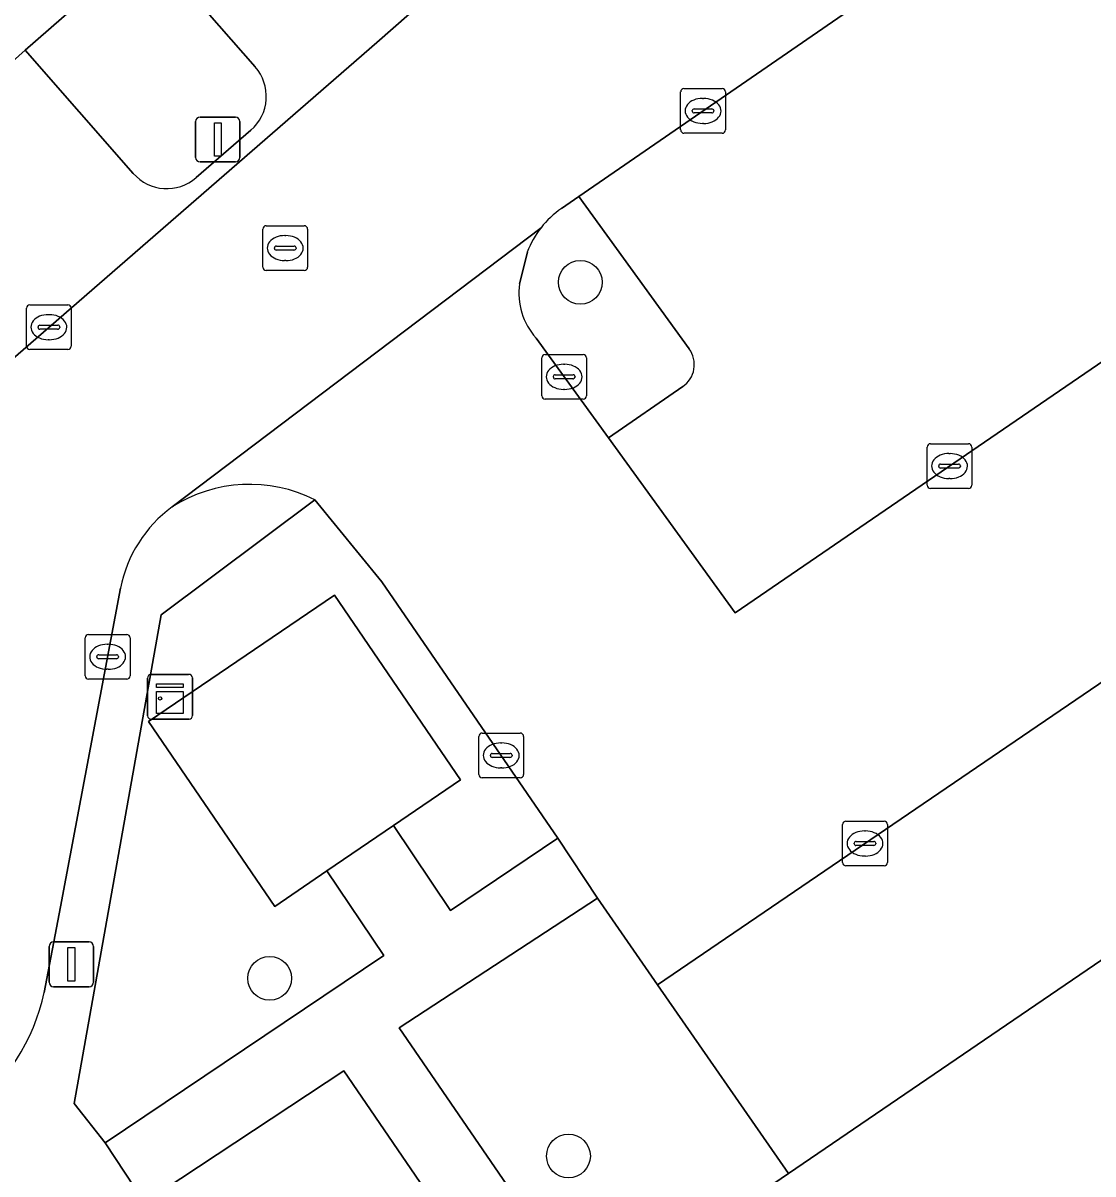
# Model space of a CAD drawing. Extents: x 157445 to 158888, y 383061 to 384688.
# Drawn here: x 158377.42 to 158401.32, y 383803.17 to 383828.89 of the extents above; entities that cross this region are included whole.
import ezdxf

# ---------------------------------------------------------------- set-up
doc = ezdxf.new("R2010")
doc.units = 0
for name, color, linetype in [('IMGEO_Boom', 7, 'Continuous'), ('IMGEO_Erf', 7, 'Continuous'), ('IMGEO_Groenvoorziening', 7, 'Continuous'), ('IMGEO_Kast', 7, 'Continuous'), ('IMGEO_Kolk', 7, 'Continuous'), ('IMGEO_Lichtmast', 7, 'Continuous'), ('IMGEO_Pand', 7, 'Continuous'), ('IMGEO_Parkeervlak_open', 7, 'Continuous'), ('IMGEO_Rijbaan_lokaal_open', 7, 'Continuous'), ('IMGEO_Rioolput', 7, 'Continuous'), ('IMGEO_Verkeerseiland_open', 7, 'Continuous'), ('IMGEO_Voetpad_open', 7, 'Continuous')]:
    doc.layers.add(name, color=color, linetype=linetype)

msp = doc.modelspace()

# ---------------------------------------------------------------- linework, layer by layer
at = {"layer": 'IMGEO_Boom'}
for centre in [(158389.867, 383823.097), (158382.926, 383807.546), (158389.603, 383803.575)]:
    msp.add_circle(centre, 0.489, dxfattribs=at)
at = {"layer": 'IMGEO_Erf'}
msp.add_lwpolyline([(158380.287, 383802.164), (158381.936, 383799.746), (158379.364, 383797.992), (158381.461, 383794.917), (158383.558, 383791.843), (158386.135, 383793.6), (158387.755, 383791.225), (158385.27, 383789.529), (158388.97, 383784.103), (158394.682, 383787.998), (158392.834, 383790.659), (158394.092, 383791.569), (158384.582, 383805.48), (158380.13, 383802.54)], close=True, dxfattribs=at)
at = {"layer": 'IMGEO_Groenvoorziening'}
for points in [[(158380.503, 383815.667), (158378.559, 383804.75), (158379.253, 383803.867), (158385.475, 383808.056), (158384.205, 383809.945), (158383.04, 383809.151), (158380.224, 383813.28), (158384.373, 383816.109), (158387.189, 383811.98), (158385.692, 383810.959), (158386.968, 383809.061), (158389.364, 383810.674), (158385.436, 383816.407), (158383.939, 383818.235)], [(158391.594, 383807.401), (158390.25, 383809.337), (158385.819, 383806.437), (158392.4, 383796.843), (158394.646, 383798.374), (158392.367, 383801.716), (158394.521, 383803.185)]]:
    msp.add_lwpolyline(points, close=True, dxfattribs=at)
at = {"layer": 'IMGEO_Kast'}
for p, q in [((158380.201, 383813.41), (158380.201, 383814.251)), ((158380.201, 383814.251), (158380.201, 383813.41)), ((158380.276, 383814.335), (158381.117, 383814.335)), ((158381.117, 383814.335), (158380.276, 383814.335)), ((158381.201, 383814.26), (158381.201, 383813.419)), ((158381.201, 383813.419), (158381.201, 383814.26)), ((158381.126, 383813.335), (158380.285, 383813.335)), ((158380.285, 383813.335), (158381.126, 383813.335))]:
    msp.add_line(p, q, dxfattribs=at)
for points in [[(158380.396, 383814.125), (158380.996, 383814.125), (158380.996, 383814.04), (158380.396, 383814.04), (158380.396, 383814.125)], [(158380.396, 383813.95), (158380.996, 383813.95), (158380.996, 383813.461), (158380.396, 383813.461), (158380.396, 383813.95)]]:
    msp.add_lwpolyline(points, dxfattribs=at)
msp.add_circle((158380.48, 383813.799), 0.0377, dxfattribs=at)
for centre, start, end in [((158380.279, 383814.257), 92.4484, 184.2845), ((158380.279, 383814.257), 92.4484, 184.2845), ((158381.123, 383814.257), 2.4484, 94.2845), ((158381.123, 383814.257), 2.4484, 94.2845), ((158380.279, 383813.413), 182.4484, 274.2845), ((158380.279, 383813.413), 182.4484, 274.2845), ((158381.123, 383813.413), 272.4484, 4.2845), ((158381.123, 383813.413), 272.4484, 4.2845)]:
    msp.add_arc(centre, 0.0779, start, end, dxfattribs=at)
at = {"layer": 'IMGEO_Kolk'}
for p, q in [((158392.109, 383826.499), (158392.109, 383827.351)), ((158392.184, 383827.425), (158393.036, 383827.425)), ((158393.11, 383827.351), (158393.11, 383826.499)), ((158392.597, 383827.205), (158392.622, 383827.205)), ((158392.368, 383826.919), (158392.368, 383826.931)), ((158392.806, 383826.882), (158392.408, 383826.882)), ((158392.411, 383826.968), (158392.809, 383826.968)), ((158392.852, 383826.931), (158392.852, 383826.919)), ((158392.62, 383826.645), (158392.595, 383826.645)), ((158393.036, 383826.425), (158392.184, 383826.425)), ((158377.494, 383821.667), (158377.494, 383822.519)), ((158377.569, 383822.593), (158378.421, 383822.593)), ((158378.495, 383822.519), (158378.495, 383821.667)), ((158377.796, 383822.136), (158378.194, 383822.136)), ((158377.982, 383822.373), (158378.007, 383822.373)), ((158377.753, 383822.087), (158377.753, 383822.099)), ((158378.191, 383822.05), (158377.793, 383822.05)), ((158378.237, 383822.099), (158378.237, 383822.087)), ((158378.005, 383821.813), (158377.98, 383821.813)), ((158378.421, 383821.593), (158377.569, 383821.593)), ((158389.006, 383820.558), (158389.006, 383821.41)), ((158389.081, 383821.484), (158389.933, 383821.484)), ((158390.007, 383821.41), (158390.007, 383820.558)), ((158389.494, 383821.264), (158389.519, 383821.264)), ((158389.265, 383820.978), (158389.265, 383820.99)), ((158389.703, 383820.941), (158389.305, 383820.941)), ((158389.308, 383821.027), (158389.706, 383821.027)), ((158389.749, 383820.99), (158389.749, 383820.978)), ((158389.517, 383820.704), (158389.492, 383820.704)), ((158389.933, 383820.484), (158389.081, 383820.484)), ((158397.615, 383818.564), (158397.615, 383819.416)), ((158397.69, 383819.49), (158398.542, 383819.49)), ((158398.616, 383819.416), (158398.616, 383818.564)), ((158397.917, 383819.033), (158398.315, 383819.033)), ((158398.103, 383819.27), (158398.128, 383819.27)), ((158397.874, 383818.984), (158397.874, 383818.996)), ((158398.312, 383818.947), (158397.914, 383818.947)), ((158398.358, 383818.996), (158398.358, 383818.984)), ((158398.126, 383818.71), (158398.101, 383818.71)), ((158398.542, 383818.49), (158397.69, 383818.49)), ((158378.882, 383815.229), (158379.734, 383815.229)), ((158378.807, 383814.303), (158378.807, 383815.155)), ((158379.295, 383815.009), (158379.32, 383815.009)), ((158379.808, 383815.155), (158379.808, 383814.303)), ((158379.066, 383814.723), (158379.066, 383814.735)), ((158379.504, 383814.686), (158379.106, 383814.686)), ((158379.109, 383814.772), (158379.507, 383814.772)), ((158379.55, 383814.735), (158379.55, 383814.723)), ((158379.318, 383814.449), (158379.293, 383814.449)), ((158379.734, 383814.229), (158378.882, 383814.229)), ((158387.6, 383812.099), (158387.6, 383812.951)), ((158387.675, 383813.025), (158388.527, 383813.025)), ((158388.601, 383812.951), (158388.601, 383812.099)), ((158388.088, 383812.805), (158388.113, 383812.805)), ((158387.859, 383812.519), (158387.859, 383812.531)), ((158388.297, 383812.482), (158387.899, 383812.482)), ((158387.902, 383812.568), (158388.3, 383812.568)), ((158388.343, 383812.531), (158388.343, 383812.519)), ((158388.111, 383812.245), (158388.086, 383812.245)), ((158388.527, 383812.025), (158387.675, 383812.025)), ((158395.727, 383810.132), (158395.727, 383810.984)), ((158395.802, 383811.058), (158396.654, 383811.058)), ((158396.215, 383810.838), (158396.24, 383810.838)), ((158396.728, 383810.984), (158396.728, 383810.132)), ((158395.986, 383810.552), (158395.986, 383810.564)), ((158396.029, 383810.601), (158396.427, 383810.601)), ((158396.47, 383810.564), (158396.47, 383810.552)), ((158396.424, 383810.515), (158396.026, 383810.515)), ((158396.654, 383810.058), (158395.802, 383810.058)), ((158396.238, 383810.278), (158396.213, 383810.278))]:
    msp.add_line(p, q, dxfattribs=at)
for points in [[(158392.109, 383826.499), (158392.109, 383827.351)], [(158392.184, 383827.425), (158393.036, 383827.425)], [(158393.11, 383827.351), (158393.11, 383826.499)], [(158393.036, 383826.425), (158392.184, 383826.425)], [(158377.494, 383821.667), (158377.494, 383822.519)], [(158377.569, 383822.593), (158378.421, 383822.593)], [(158378.495, 383822.519), (158378.495, 383821.667)], [(158378.421, 383821.593), (158377.569, 383821.593)], [(158389.006, 383820.558), (158389.006, 383821.41)], [(158389.081, 383821.484), (158389.933, 383821.484)], [(158390.007, 383821.41), (158390.007, 383820.558)], [(158389.933, 383820.484), (158389.081, 383820.484)], [(158397.615, 383818.564), (158397.615, 383819.416)], [(158397.69, 383819.49), (158398.542, 383819.49)], [(158398.616, 383819.416), (158398.616, 383818.564)], [(158398.542, 383818.49), (158397.69, 383818.49)], [(158378.882, 383815.229), (158379.734, 383815.229)], [(158378.807, 383814.303), (158378.807, 383815.155)], [(158379.808, 383815.155), (158379.808, 383814.303)], [(158379.734, 383814.229), (158378.882, 383814.229)], [(158387.6, 383812.099), (158387.6, 383812.951)], [(158387.675, 383813.025), (158388.527, 383813.025)], [(158388.601, 383812.951), (158388.601, 383812.099)], [(158388.527, 383812.025), (158387.675, 383812.025)], [(158395.727, 383810.132), (158395.727, 383810.984)], [(158395.802, 383811.058), (158396.654, 383811.058)], [(158396.728, 383810.984), (158396.728, 383810.132)], [(158396.654, 383810.058), (158395.802, 383810.058)]]:
    msp.add_lwpolyline(points, dxfattribs=at)
for centre, radius, start, end in [((158392.186, 383827.349), 0.0765, 91.552, 178.448), ((158392.186, 383827.349), 0.0765, 91.552, 178.448), ((158393.034, 383827.349), 0.0765, 1.552, 88.448), ((158393.034, 383827.349), 0.0765, 1.552, 88.448), ((158392.408, 383826.928), 0.0403, 85.8775, 175.7526), ((158392.405, 383826.918), 0.0366, 178.938, 274.7102), ((158392.809, 383826.925), 0.043, 264.8664, 352.4533), ((158392.813, 383826.93), 0.0386, 1.7309, 96.639), ((158392.186, 383826.501), 0.0765, 181.552, 268.448), ((158392.186, 383826.501), 0.0765, 181.552, 268.448), ((158393.034, 383826.501), 0.0765, 271.552, 358.448), ((158393.034, 383826.501), 0.0765, 271.552, 358.448), ((158377.571, 383822.517), 0.0765, 91.552, 178.448), ((158377.571, 383822.517), 0.0765, 91.552, 178.448), ((158378.419, 383822.517), 0.0765, 1.552, 88.448), ((158378.419, 383822.517), 0.0765, 1.552, 88.448), ((158377.793, 383822.096), 0.0403, 85.8775, 175.7526), ((158378.198, 383822.098), 0.0386, 1.7309, 96.639), ((158377.79, 383822.086), 0.0366, 178.938, 274.7102), ((158378.194, 383822.093), 0.043, 264.8664, 352.4533), ((158377.571, 383821.669), 0.0765, 181.552, 268.448), ((158377.571, 383821.669), 0.0765, 181.552, 268.448), ((158378.419, 383821.669), 0.0765, 271.552, 358.448), ((158378.419, 383821.669), 0.0765, 271.552, 358.448), ((158389.083, 383821.408), 0.0765, 91.552, 178.448), ((158389.083, 383821.408), 0.0765, 91.552, 178.448), ((158389.931, 383821.408), 0.0765, 1.552, 88.448), ((158389.931, 383821.408), 0.0765, 1.552, 88.448), ((158389.305, 383820.987), 0.0403, 85.8775, 175.7526), ((158389.302, 383820.977), 0.0366, 178.938, 274.7102), ((158389.706, 383820.984), 0.043, 264.8664, 352.4533), ((158389.71, 383820.989), 0.0386, 1.7309, 96.639), ((158389.083, 383820.56), 0.0765, 181.552, 268.448), ((158389.083, 383820.56), 0.0765, 181.552, 268.448), ((158389.931, 383820.56), 0.0765, 271.552, 358.448), ((158389.931, 383820.56), 0.0765, 271.552, 358.448), ((158397.692, 383819.414), 0.0765, 91.552, 178.448), ((158397.692, 383819.414), 0.0765, 91.552, 178.448), ((158398.54, 383819.414), 0.0765, 1.552, 88.448), ((158398.54, 383819.414), 0.0765, 1.552, 88.448), ((158397.914, 383818.993), 0.0403, 85.8775, 175.7526), ((158398.319, 383818.995), 0.0386, 1.7309, 96.639), ((158397.911, 383818.983), 0.0366, 178.938, 274.7102), ((158398.315, 383818.99), 0.043, 264.8664, 352.4533), ((158397.692, 383818.566), 0.0765, 181.552, 268.448), ((158397.692, 383818.566), 0.0765, 181.552, 268.448), ((158398.54, 383818.566), 0.0765, 271.552, 358.448), ((158398.54, 383818.566), 0.0765, 271.552, 358.448), ((158378.884, 383815.153), 0.0765, 91.552, 178.448), ((158378.884, 383815.153), 0.0765, 91.552, 178.448), ((158379.732, 383815.153), 0.0765, 1.552, 88.448), ((158379.732, 383815.153), 0.0765, 1.552, 88.448), ((158379.106, 383814.732), 0.0403, 85.8775, 175.7526), ((158379.103, 383814.722), 0.0366, 178.938, 274.7102), ((158379.507, 383814.729), 0.043, 264.8664, 352.4533), ((158379.511, 383814.734), 0.0386, 1.7309, 96.639), ((158378.884, 383814.305), 0.0765, 181.552, 268.448), ((158378.884, 383814.305), 0.0765, 181.552, 268.448), ((158379.732, 383814.305), 0.0765, 271.552, 358.448), ((158379.732, 383814.305), 0.0765, 271.552, 358.448), ((158387.677, 383812.949), 0.0765, 91.552, 178.448), ((158387.677, 383812.949), 0.0765, 91.552, 178.448), ((158388.525, 383812.949), 0.0765, 1.552, 88.448), ((158388.525, 383812.949), 0.0765, 1.552, 88.448), ((158387.899, 383812.528), 0.0403, 85.8775, 175.7526), ((158387.896, 383812.518), 0.0366, 178.938, 274.7102), ((158388.3, 383812.525), 0.043, 264.8664, 352.4533), ((158388.304, 383812.53), 0.0386, 1.7309, 96.639), ((158387.677, 383812.101), 0.0765, 181.552, 268.448), ((158387.677, 383812.101), 0.0765, 181.552, 268.448), ((158388.525, 383812.101), 0.0765, 271.552, 358.448), ((158388.525, 383812.101), 0.0765, 271.552, 358.448), ((158395.804, 383810.982), 0.0765, 91.552, 178.448), ((158395.804, 383810.982), 0.0765, 91.552, 178.448), ((158396.652, 383810.982), 0.0765, 1.552, 88.448), ((158396.652, 383810.982), 0.0765, 1.552, 88.448), ((158396.026, 383810.561), 0.0403, 85.8775, 175.7526), ((158396.023, 383810.551), 0.0366, 178.938, 274.7102), ((158396.427, 383810.558), 0.043, 264.8664, 352.4533), ((158396.431, 383810.563), 0.0386, 1.7309, 96.639), ((158395.804, 383810.134), 0.0765, 181.552, 268.448), ((158395.804, 383810.134), 0.0765, 181.552, 268.448), ((158396.652, 383810.134), 0.0765, 271.552, 358.448), ((158396.652, 383810.134), 0.0765, 271.552, 358.448)]:
    msp.add_arc(centre, radius, start, end, dxfattribs=at)
for centre, major_axis, ratio, start_param, end_param in [((158392.596, 383826.925), (-0.387, 0.002), 0.722429, 4.712389, 7.853982), ((158392.621, 383826.925), (-0.39, 0.002), 0.717154, 1.570796, 4.712389), ((158377.981, 383822.093), (-0.387, 0.002), 0.722429, 4.712389, 7.853982), ((158378.006, 383822.093), (-0.39, 0.002), 0.717154, 1.570796, 4.712389), ((158389.493, 383820.984), (-0.387, 0.002), 0.722429, 4.712389, 7.853982), ((158389.518, 383820.984), (-0.39, 0.002), 0.717154, 1.570796, 4.712389), ((158398.102, 383818.99), (-0.387, 0.002), 0.722429, 4.712389, 7.853982), ((158398.127, 383818.99), (-0.39, 0.002), 0.717154, 1.570796, 4.712389), ((158379.294, 383814.729), (-0.387, 0.002), 0.722429, 4.712389, 7.853982), ((158379.319, 383814.729), (-0.39, 0.002), 0.717154, 1.570796, 4.712389), ((158388.087, 383812.525), (-0.387, 0.002), 0.722429, 4.712389, 7.853982), ((158388.112, 383812.525), (-0.39, 0.002), 0.717154, 1.570796, 4.712389), ((158396.214, 383810.558), (-0.387, 0.002), 0.722429, 4.712389, 7.853982), ((158396.239, 383810.558), (-0.39, 0.002), 0.717154, 1.570796, 4.712389)]:
    msp.add_ellipse(centre, major_axis=major_axis, ratio=ratio, start_param=start_param, end_param=end_param, dxfattribs=at)
at = {"layer": 'IMGEO_Lichtmast'}
for p, q in [((158381.373, 383826.786), (158382.163, 383826.786)), ((158382.163, 383826.786), (158381.373, 383826.786)), ((158381.273, 383825.886), (158381.273, 383826.686)), ((158381.273, 383826.686), (158381.273, 383825.886)), ((158382.263, 383826.686), (158382.263, 383825.886)), ((158382.263, 383825.886), (158382.263, 383826.686)), ((158382.163, 383825.786), (158381.373, 383825.786)), ((158381.373, 383825.786), (158382.163, 383825.786)), ((158378.002, 383807.458), (158378.002, 383808.258)), ((158378.002, 383808.258), (158378.002, 383807.458)), ((158378.102, 383808.358), (158378.892, 383808.358)), ((158378.892, 383808.358), (158378.102, 383808.358)), ((158378.992, 383808.258), (158378.992, 383807.458)), ((158378.992, 383807.458), (158378.992, 383808.258)), ((158378.892, 383807.358), (158378.102, 383807.358)), ((158378.102, 383807.358), (158378.892, 383807.358))]:
    msp.add_line(p, q, dxfattribs=at)
for points in [[(158381.693, 383826.661), (158381.843, 383826.661), (158381.843, 383825.911), (158381.693, 383825.911), (158381.693, 383826.661)], [(158378.422, 383808.233), (158378.572, 383808.233), (158378.572, 383807.483), (158378.422, 383807.483), (158378.422, 383808.233)]]:
    msp.add_lwpolyline(points, dxfattribs=at)
for centre, start, end in [((158381.373, 383826.686), 90, 180), ((158381.373, 383826.686), 90, 180), ((158382.163, 383826.686), 0, 90), ((158382.163, 383826.686), 360, 90), ((158381.373, 383825.886), 180, 270), ((158381.373, 383825.886), 180, 270), ((158382.163, 383825.886), 270, 0), ((158382.163, 383825.886), 270, 0), ((158378.102, 383808.258), 90, 180), ((158378.102, 383808.258), 90, 180), ((158378.892, 383808.258), 0, 90), ((158378.892, 383808.258), 360, 90), ((158378.102, 383807.458), 180, 270), ((158378.102, 383807.458), 180, 270), ((158378.892, 383807.458), 270, 0), ((158378.892, 383807.458), 270, 0)]:
    msp.add_arc(centre, 0.1, start, end, dxfattribs=at)
at = {"layer": 'IMGEO_Pand'}
for points in [[(158400.693, 383871.547), (158365.851, 383841.059), (158364.471, 383842.637), (158364.117, 383842.394), (158361.605, 383840.673), (158362.535, 383839.319), (158351.374, 383831.717), (158352.82, 383829.595), (158350.779, 383828.205), (158353.44, 383824.299), (158352.491, 383823.652), (158352.7, 383823.345), (158359.025, 383827.653), (158364.789, 383831.579), (158366.791, 383832.943), (158367.666, 383831.658), (158367.493, 383831.526), (158370.926, 383827.603), (158374.323, 383830.576), (158376.823, 383827.718), (158377.469, 383828.283), (158380.191, 383830.666), (158406.993, 383854.119)], [(158432.403, 383813.919), (158426.503, 383809.895), (158424.569, 383808.576), (158423.611, 383809.981), (158422.868, 383809.474), (158418.382, 383816.052), (158416.2, 383814.564), (158414.615, 383816.888), (158413.36, 383816.032), (158411.257, 383814.598), (158394.521, 383803.185), (158392.367, 383801.716), (158394.646, 383798.374), (158392.4, 383796.843), (158396.24, 383791.213), (158395.529, 383790.729), (158396.532, 383789.259)]]:
    msp.add_lwpolyline(points, dxfattribs=at)
msp.add_lwpolyline([(158384.205, 383809.945), (158385.692, 383810.959), (158387.189, 383811.98), (158384.373, 383816.109), (158380.224, 383813.28), (158383.04, 383809.151)], close=True, dxfattribs=at)
at = {"layer": 'IMGEO_Parkeervlak_open'}
for points in [[(158409.684, 383851.079), (158409.339, 383851.469), (158406.993, 383854.119), (158380.191, 383830.666), (158382.605, 383827.908)], [(158375.083, 383819.564), (158385.321, 383828.453), (158399.238, 383840.672), (158410.888, 383850.85)], [(158392.155, 383820.765), (158390.494, 383819.62), (158393.327, 383815.709), (158409.632, 383826.877), (158404.013, 383834.782), (158389.835, 383825.015), (158392.301, 383821.611)], [(158379.879, 383825.53), (158377.469, 383828.283), (158376.823, 383827.718), (158372.25, 383823.716), (158375.141, 383820.413)], [(158382.508, 383826.494), (158381.287, 383825.434)], [(158411.227, 383819.135), (158413.36, 383816.032), (158414.615, 383816.888), (158415.898, 383817.763), (158412.995, 383821.985), (158391.594, 383807.401), (158394.521, 383803.185), (158411.257, 383814.598), (158409.126, 383817.697)]]:
    msp.add_lwpolyline(points, dxfattribs=at)
for centre, radius, start, end in [((158381.852, 383827.249), 1.001, 310.9869, 41.1644), ((158380.631, 383826.188), 0.999, 221.1823, 311.0167), ((158391.815, 383821.259), 0.6, 304.5546, 35.8625)]:
    msp.add_arc(centre, radius, start, end, dxfattribs=at)
at = {"layer": 'IMGEO_Rijbaan_lokaal_open'}
for points in [[(158411.048, 383850.953), (158410.888, 383850.85), (158399.238, 383840.672), (158385.321, 383828.453), (158375.083, 383819.564), (158373.302, 383809.367)], [(158389.444, 383824.746), (158389.835, 383825.015), (158404.013, 383834.782), (158403.585, 383835.46)], [(158412.995, 383821.985), (158409.632, 383826.877), (158393.327, 383815.709), (158390.494, 383819.62), (158388.879, 383821.85)], [(158380.747, 383818.076), (158388.99, 383824.316)], [(158388.99, 383824.316), (158380.747, 383818.076)], [(158388.509, 383823.062), (158388.684, 383823.771)], [(158383.939, 383818.235), (158385.436, 383816.407), (158389.364, 383810.674), (158390.25, 383809.337), (158391.594, 383807.401), (158412.995, 383821.985)], [(158377.893, 383807.232), (158378.258, 383809.146), (158379.594, 383816.264)]]:
    msp.add_lwpolyline(points, dxfattribs=at)
for centre, radius, start, end in [((158390.649, 383823.019), 2.105, 124.9045, 141.9852), ((158390.605, 383823.051), 2.052, 141.9256, 159.4488), ((158389.987, 383822.851), 1.493, 171.8694, 222.0834), ((158382.483, 383815.352), 3.23, 63.1969, 122.5064), ((158382.506, 383815.684), 2.969, 126.3293, 168.7324), ((158373.433, 383808.198), 4.563, 306.7719, 347.777)]:
    msp.add_arc(centre, radius, start, end, dxfattribs=at)
at = {"layer": 'IMGEO_Rioolput'}
for p, q in [((158382.775, 383823.434), (158382.775, 383824.286)), ((158382.85, 383824.36), (158383.702, 383824.36)), ((158383.776, 383824.286), (158383.776, 383823.434)), ((158383.263, 383824.14), (158383.288, 383824.14)), ((158383.034, 383823.854), (158383.034, 383823.866)), ((158383.472, 383823.817), (158383.074, 383823.817)), ((158383.077, 383823.903), (158383.475, 383823.903)), ((158383.518, 383823.866), (158383.518, 383823.854)), ((158383.286, 383823.58), (158383.261, 383823.58)), ((158383.702, 383823.36), (158382.85, 383823.36))]:
    msp.add_line(p, q, dxfattribs=at)
for points in [[(158382.775, 383823.434), (158382.775, 383824.286)], [(158382.85, 383824.36), (158383.702, 383824.36)], [(158383.776, 383824.286), (158383.776, 383823.434)], [(158383.702, 383823.36), (158382.85, 383823.36)]]:
    msp.add_lwpolyline(points, dxfattribs=at)
for centre, radius, start, end in [((158382.852, 383824.284), 0.0765, 91.552, 178.448), ((158382.852, 383824.284), 0.0765, 91.552, 178.448), ((158383.7, 383824.284), 0.0765, 1.552, 88.448), ((158383.7, 383824.284), 0.0765, 1.552, 88.448), ((158383.074, 383823.863), 0.0403, 85.8775, 175.7526), ((158383.071, 383823.853), 0.0366, 178.938, 274.7102), ((158383.475, 383823.86), 0.043, 264.8664, 352.4533), ((158383.479, 383823.865), 0.0386, 1.7309, 96.639), ((158382.852, 383823.436), 0.0765, 181.552, 268.448), ((158382.852, 383823.436), 0.0765, 181.552, 268.448), ((158383.7, 383823.436), 0.0765, 271.552, 358.448), ((158383.7, 383823.436), 0.0765, 271.552, 358.448)]:
    msp.add_arc(centre, radius, start, end, dxfattribs=at)
for centre, major_axis, ratio, start_param, end_param in [((158383.262, 383823.86), (-0.387, 0.002), 0.722429, 4.712389, 7.853982), ((158383.287, 383823.86), (-0.39, 0.002), 0.717154, 1.570796, 4.712389)]:
    msp.add_ellipse(centre, major_axis=major_axis, ratio=ratio, start_param=start_param, end_param=end_param, dxfattribs=at)
at = {"layer": 'IMGEO_Verkeerseiland_open'}
for points in [[(158382.605, 383827.908), (158380.191, 383830.666), (158377.469, 383828.283), (158379.879, 383825.53)], [(158381.287, 383825.434), (158382.508, 383826.494)], [(158389.835, 383825.015), (158389.444, 383824.746)], [(158392.301, 383821.611), (158389.835, 383825.015)], [(158388.684, 383823.771), (158388.509, 383823.062)], [(158388.879, 383821.85), (158390.494, 383819.62), (158392.155, 383820.765)]]:
    msp.add_lwpolyline(points, dxfattribs=at)
for centre, radius, start, end in [((158381.852, 383827.249), 1.001, 310.9869, 41.1644), ((158380.631, 383826.188), 0.999, 221.1823, 311.0167), ((158390.649, 383823.019), 2.105, 124.9045, 141.9852), ((158390.605, 383823.051), 2.052, 141.9256, 159.4488), ((158389.987, 383822.851), 1.493, 171.8694, 222.0834), ((158391.815, 383821.259), 0.6, 304.5546, 35.8625)]:
    msp.add_arc(centre, radius, start, end, dxfattribs=at)
at = {"layer": 'IMGEO_Voetpad_open'}
for points in [[(158376.165, 383804.543), (158375.251, 383803.912), (158375.762, 383803.163), (158376.103, 383802.662), (158377.366, 383800.809), (158377.663, 383800.374), (158380.287, 383802.164), (158380.13, 383802.54), (158379.253, 383803.867), (158378.559, 383804.75), (158380.503, 383815.667), (158383.939, 383818.235)], [(158379.594, 383816.264), (158378.258, 383809.146), (158377.893, 383807.232)]]:
    msp.add_lwpolyline(points, dxfattribs=at)
msp.add_lwpolyline([(158380.13, 383802.54), (158384.582, 383805.48), (158394.092, 383791.569), (158392.834, 383790.659), (158394.682, 383787.998), (158396.532, 383789.259), (158395.529, 383790.729), (158396.24, 383791.213), (158392.4, 383796.843), (158385.819, 383806.437), (158390.25, 383809.337), (158389.364, 383810.674), (158386.968, 383809.061), (158385.692, 383810.959), (158384.205, 383809.945), (158385.475, 383808.056), (158379.253, 383803.867)], close=True, dxfattribs=at)
for centre, radius, start, end in [((158382.483, 383815.352), 3.23, 63.1969, 122.5064), ((158382.506, 383815.684), 2.969, 126.3293, 168.7324), ((158373.433, 383808.198), 4.563, 306.7719, 347.777)]:
    msp.add_arc(centre, radius, start, end, dxfattribs=at)

doc.saveas('drawing.dxf')
